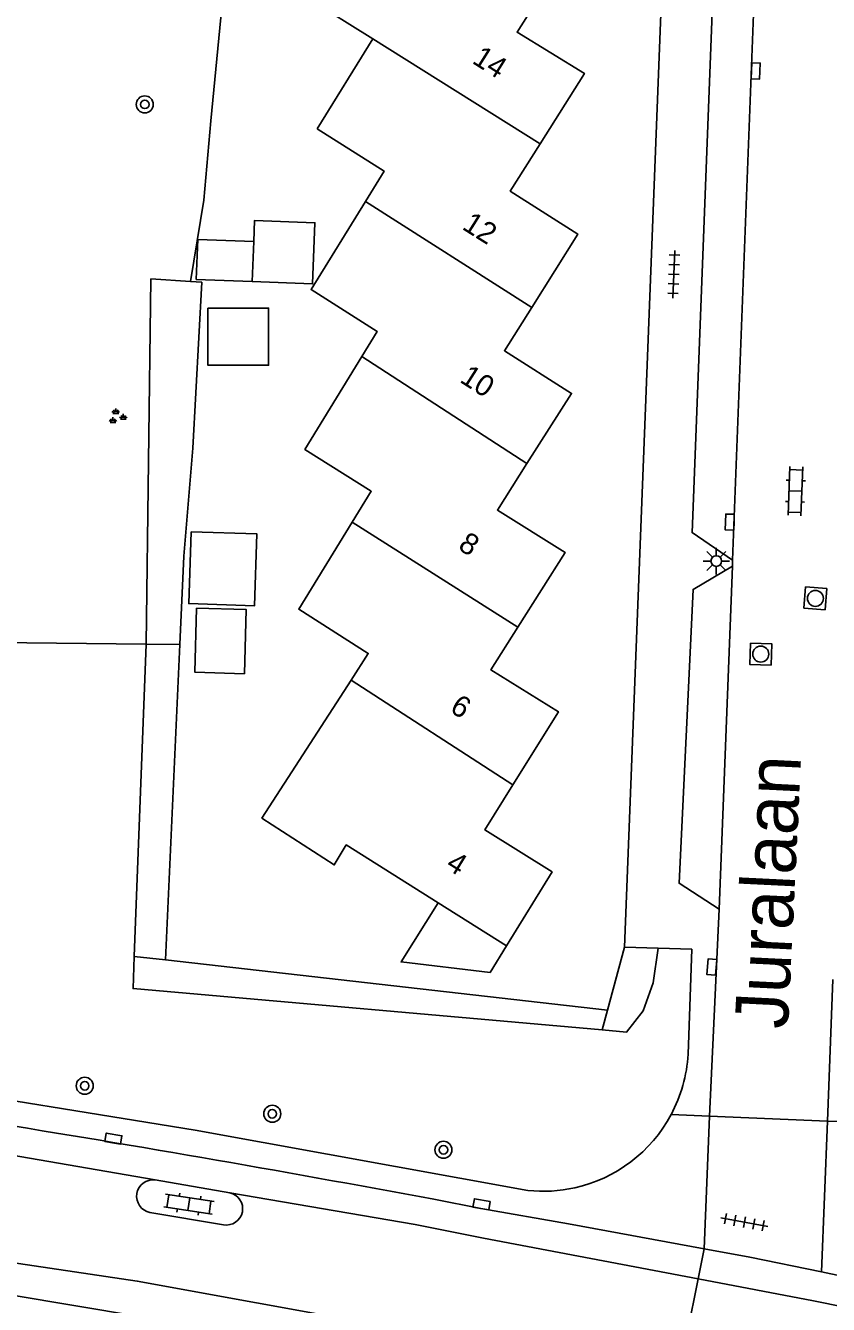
# Model space of a CAD drawing. Extents: x 132994 to 136000, y 393499 to 395512.
# Drawn here: x 134409.9 to 134447.6, y 394169.4 to 394229.5 of the extents above; entities that cross this region are included whole.
import ezdxf

# ---------------------------------------------------------------- set-up
doc = ezdxf.new("R2010")
doc.units = 0
for name, color, linetype in [('gg-afsc-erfafscheiding', 7, 'Continuous'), ('gg-afsc-muur', 7, 'Continuous'), ('gg-anno-huisnummerreeks BGT', 7, 'Continuous'), ('gg-anno-openbare ruimte label', 7, 'Continuous'), ('gg-bbg-gedigitaliseerde bebouwing', 7, 'Continuous'), ('gg-bbg-gedigitaliseerde bijgebouw', 7, 'Continuous'), ('gg-bbg-hoofdgebouw', 7, 'Continuous'), ('gg-bbg-luifel en loopbrug', 7, 'Continuous'), ('gg-bbg-tussenscheiding', 7, 'Continuous'), ('gg-knt-verharding', 7, 'Continuous'), ('gg-knt-verharding nz', 7, 'Continuous'), ('gt-grn-groengrens', 7, 'Continuous'), ('gt-grn-weggrens', 7, 'Continuous'), ('gt-symb-boom', 7, 'Continuous'), ('gt-symb-groenvak', 7, 'Continuous'), ('gt-symb-klinker verharding', 7, 'Continuous'), ('gt-symb-kolk', 7, 'Continuous'), ('gt-symb-lichtmast', 7, 'Continuous'), ('gt-symb-rioolschacht', 7, 'Continuous'), ('gt-symb-tegel verharding', 7, 'Continuous')]:
    doc.layers.add(name, color=color, linetype=linetype)

# ---------------------------------------------------------------- blocks, each defined once
blk = doc.blocks.new('gt0-KOLK')
at = {"layer": 'gt-symb-kolk'}
blk.add_lwpolyline([(0, 0), (0.375, 0), (0.375, 0.4), (-0.375, 0.4), (-0.375, 0), (0, 0)], dxfattribs=at)
blk = doc.blocks.new('gt0-RS')
at = {"layer": 'gt-symb-rioolschacht'}
blk.add_lwpolyline([(-0.5, -0.5), (0.5, -0.5), (0.5, 0.5), (-0.5, 0.5)], close=True, dxfattribs=at)
blk.add_circle((0, 0), 0.375, dxfattribs=at)
blk = doc.blocks.new('gt0-LMAST')
at = {"layer": 'gt-symb-lichtmast'}
for p, q in [((-0.005, 0.246), (-0.005, 0.621)), ((-0.182, 0.173), (-0.447, 0.438)), ((0.172, 0.173), (0.437, 0.438)), ((-0.255, -0.004), (-0.63, -0.004)), ((-0.182, -0.181), (-0.447, -0.446)), ((-0.005, -0.254), (-0.005, -0.629)), ((0.437, -0.446), (0.172, -0.181)), ((0.245, -0.004), (0.62, -0.004))]:
    blk.add_line(p, q, dxfattribs=at)
blk.add_circle((-0.005, -0.004), 0.25, dxfattribs=at)
blk = doc.blocks.new('gt0-KL1')
at = {"layer": 'gt-symb-klinker verharding'}
for p, q in [((-1.15, 0.3), (1.15, 0.3)), ((-1, -0.3), (-1, 0.3)), ((-0.5, 0.3), (-0.5, 0.45)), ((0, -0.3), (0, 0.3)), ((0.5, 0.3), (0.5, 0.45)), ((1, -0.3), (1, 0.3)), ((-1.15, -0.3), (1.15, -0.3)), ((-0.5, -0.45), (-0.5, -0.3)), ((0.5, -0.45), (0.5, -0.3))]:
    blk.add_line(p, q, dxfattribs=at)
blk = doc.blocks.new('gt0-TEG1')
at = {"layer": 'gt-symb-tegel verharding'}
for p, q in [((-1.125, 0), (1.125, 0)), ((-0.9, -0.25), (-0.9, 0.25)), ((-0.45, -0.25), (-0.45, 0.25)), ((0, -0.25), (0, 0.25)), ((0.45, -0.25), (0.45, 0.25)), ((0.9, -0.25), (0.9, 0.25))]:
    blk.add_line(p, q, dxfattribs=at)
blk = doc.blocks.new('gt0-BOOM')
at = {"layer": 'gt-symb-boom'}
for radius in [0.4, 0.2]:
    blk.add_circle((0, 0), radius, dxfattribs=at)
blk = doc.blocks.new('gt0-GRVAK')
at = {"layer": 'gt-symb-groenvak'}
for p, q in [((-0.11, 0.189), (-0.228, 0.24)), ((-0.182, 0.153), (0.088, 0.153)), ((-0.091, 0.211), (-0.156, 0.322)), ((-0.047, 0.214), (-0.047, 0.393)), ((-0.004, 0.211), (0.061, 0.322)), ((0.015, 0.189), (0.133, 0.24)), ((0.262, -0.052), (0.197, 0.059)), ((0.305, -0.049), (0.305, 0.13)), ((0.349, -0.052), (0.414, 0.059)), ((-0.245, -0.228), (-0.363, -0.177)), ((-0.318, -0.264), (-0.047, -0.264)), ((-0.226, -0.206), (-0.291, -0.095)), ((-0.183, -0.203), (-0.183, -0.024)), ((-0.139, -0.206), (-0.074, -0.095)), ((-0.12, -0.228), (-0.002, -0.177)), ((0.243, -0.074), (0.125, -0.023)), ((0.17, -0.11), (0.441, -0.11)), ((0.368, -0.074), (0.486, -0.023))]:
    blk.add_line(p, q, dxfattribs=at)

msp = doc.modelspace()

# ---------------------------------------------------------------- linework, layer by layer
at = {"layer": 'gg-afsc-erfafscheiding'}
for p, q in [((134417.672, 394217.475), (134418.199, 394217.44)), ((134416.498, 394185.615), (134417.164, 394200.427)), ((134438.05, 394186.22), (134437.257, 394183.252)), ((134437.257, 394183.252), (134416.498, 394185.615))]:
    msp.add_line(p, q, dxfattribs=at)
for points in [[(134418.63, 394225.016), (134418.288, 394221.285), (134417.672, 394217.475)], [(134417.164, 394200.427), (134417.351, 394204.583), (134417.781, 394209.649), (134418.199, 394217.44)]]:
    msp.add_lwpolyline(points, dxfattribs=at)
at = {"layer": 'gg-afsc-muur'}
msp.add_line((134418.63, 394225.016), (134419.314, 394232.197), dxfattribs=at)
at = {"layer": 'gg-bbg-gedigitaliseerde bebouwing'}
msp.add_line((134426.225, 394228.868), (134423.62, 394224.64), dxfattribs=at)
msp.add_lwpolyline([(134426.225, 394228.868), (134423.122, 394230.826), (134423.9, 394232.06)], dxfattribs=at)
at = {"layer": 'gg-bbg-gedigitaliseerde bijgebouw'}
for p, q in [((134420.636, 394219.35), (134418.009, 394219.451)), ((134420.563, 394217.468), (134420.636, 394219.35)), ((134432.51, 394186.27), (134431.741, 394185.02))]:
    msp.add_line(p, q, dxfattribs=at)
for points in [[(134418.009, 394219.451), (134417.936, 394217.569), (134420.563, 394217.468)], [(134418.484, 394216.223), (134421.337, 394216.223), (134421.337, 394213.539), (134418.484, 394213.539), (134418.484, 394216.223)], [(134417.702, 394205.725), (134420.784, 394205.62), (134420.669, 394202.24), (134417.587, 394202.345), (134417.702, 394205.725)], [(134417.953, 394202.131), (134417.869, 394199.134), (134420.202, 394199.054), (134420.287, 394202.066), (134417.953, 394202.131)], [(134429.307, 394188.291), (134427.56, 394185.522), (134431.741, 394185.02)]]:
    msp.add_lwpolyline(points, dxfattribs=at)
at = {"layer": 'gg-bbg-hoofdgebouw'}
for points in [[(134434.085, 394223.933), (134436.17, 394227.24), (134433.01, 394229.18), (134434.396, 394231.379)], [(134423.62, 394224.64), (134426.76, 394222.66), (134425.88, 394221.23)], [(134433.693, 394216.258), (134435.86, 394219.7), (134432.69, 394221.72), (134434.085, 394223.933)], [(134425.88, 394221.23), (134423.33, 394217.09), (134426.44, 394215.12), (134425.718, 394213.946)], [(134433.472, 394208.925), (134435.57, 394212.22), (134432.41, 394214.22), (134433.693, 394216.258)], [(134425.718, 394213.946), (134423.04, 394209.59), (134426.16, 394207.62), (134425.268, 394206.171)], [(134433.045, 394201.236), (134435.26, 394204.75), (134432.08, 394206.74), (134433.472, 394208.925)], [(134425.268, 394206.171), (134422.75, 394202.08), (134426.02, 394200.01), (134425.21, 394198.758)], [(134432.813, 394193.832), (134434.95, 394197.27), (134431.78, 394199.23), (134433.045, 394201.236)], [(134425.21, 394198.758), (134421.02, 394192.28), (134424.42, 394190.08), (134424.98, 394191.02), (134429.307, 394188.291)], [(134432.51, 394186.27), (134434.65, 394189.75), (134431.5, 394191.72), (134432.813, 394193.832)]]:
    msp.add_lwpolyline(points, dxfattribs=at)
at = {"layer": 'gg-bbg-luifel en loopbrug'}
msp.add_lwpolyline([(134420.636, 394219.35), (134420.674, 394220.34), (134423.513, 394220.231), (134423.403, 394217.359), (134420.563, 394217.468)], dxfattribs=at)
at = {"layer": 'gg-bbg-tussenscheiding'}
for p, q in [((134426.225, 394228.868), (134434.085, 394223.933)), ((134425.88, 394221.23), (134433.693, 394216.258)), ((134425.718, 394213.946), (134433.472, 394208.925)), ((134425.268, 394206.171), (134433.045, 394201.236)), ((134425.21, 394198.758), (134432.813, 394193.832)), ((134429.307, 394188.291), (134432.51, 394186.27))]:
    msp.add_line(p, q, dxfattribs=at)
at = {"layer": 'gg-knt-verharding'}
for p, q in [((134438.05, 394186.22), (134440.3, 394244.09)), ((134443.118, 394204.103), (134443.129, 394204.386)), ((134442.5, 394187.995), (134442.049, 394178.277)), ((134439.63, 394186.17), (134438.05, 394186.22)), ((134447.591, 394178.052), (134447.832, 394184.7)), ((134442.049, 394178.277), (134447.591, 394178.052)), ((134416.007, 394175.286), (134419.515, 394174.68)), ((134419.219, 394173.18), (134415.761, 394173.762)), ((134441.796, 394172.051), (134435.425, 394173.231)), ((134454.244, 394169.535), (134447.303, 394170.963))]:
    msp.add_line(p, q, dxfattribs=at)
for points in [[(134444.54, 394241.161), (134442.565, 394240.282), (134441.223, 394205.679), (134443.129, 394204.386)], [(134443.118, 394204.103), (134441.276, 394203.015), (134440.619, 394189.218), (134442.5, 394187.995)], [(134439.63, 394186.17), (134441.21, 394186.12), (134441.039, 394181.188)], [(134401.38, 394181.47), (134403.9, 394181.12), (134403.77, 394179.9), (134417.89, 394177.62), (134433.51, 394174.79)], [(134435.425, 394173.231), (134431.304, 394173.94), (134429.1, 394174.379)], [(134447.303, 394170.963), (134443.941, 394171.654), (134441.796, 394172.051)], [(134400.477, 394171.312), (134409.203, 394169.893), (134427.23, 394166.864)]]:
    msp.add_lwpolyline(points, dxfattribs=at)
for centre, radius, start, end in [((134268.626, 393311.042), 878.124, 79.470247, 82.359829), ((134434.236, 394181.567), 6.813, 331.81996, 356.8072), ((134434.234, 394181.568), 6.816, 282.55258, 331.82847), ((134415.907, 394174.52), 0.772, 82.58982, 259.0713), ((134419.353, 394173.933), 0.765, 259.90532, 77.76879), ((134434.234, 394181.534), 6.783, 263.87454, 282.61463)]:
    msp.add_arc(centre, radius, start, end, dxfattribs=at)
at = {"layer": 'gg-knt-verharding nz'}
for p, q in [((134443.129, 394204.386), (134444.54, 394241.161)), ((134442.5, 394187.995), (134443.118, 394204.103))]:
    msp.add_line(p, q, dxfattribs=at)
for points in [[(134315.648, 394187.447), (134327.272, 394186.682), (134345.517, 394184.957), (134353.298, 394184.192), (134372.419, 394181.74), (134389.855, 394179.409), (134402.821, 394177.566), (134416.007, 394175.286)], [(134441.514, 394170.637), (134431.422, 394172.552), (134428.22, 394173.2), (134419.515, 394174.68)], [(134440.56, 394165.864), (134437.75, 394166.425), (134415.166, 394170.539), (134401.059, 394172.629)], [(134453.973, 394168.191), (134446.927, 394169.61), (134441.514, 394170.637)]]:
    msp.add_lwpolyline(points, dxfattribs=at)
at = {"layer": 'gt-grn-groengrens'}
for p, q in [((134415.812, 394217.599), (134415.578, 394200.446)), ((134417.672, 394217.475), (134415.812, 394217.599)), ((134415.578, 394200.446), (134406.131, 394200.557)), ((134415.578, 394200.446), (134415.029, 394185.782)), ((134417.164, 394200.427), (134415.578, 394200.446)), ((134415.029, 394185.782), (134416.498, 394185.615)), ((134437.257, 394183.252), (134437.01, 394182.326))]:
    msp.add_line(p, q, dxfattribs=at)
for points in [[(134437.01, 394182.326), (134438.147, 394182.225), (134438.932, 394183.228), (134439.402, 394184.537), (134439.63, 394186.17)], [(134415.029, 394185.782), (134414.972, 394184.269), (134437.01, 394182.326)]]:
    msp.add_lwpolyline(points, dxfattribs=at)
at = {"layer": 'gt-grn-weggrens'}
for p, q in [((134442.049, 394178.277), (134440.242, 394178.35)), ((134442.049, 394178.277), (134441.796, 394172.051)), ((134447.591, 394178.052), (134447.303, 394170.963)), ((134447.591, 394178.052), (134449.085, 394177.991)), ((134441.796, 394172.051), (134441.514, 394170.637)), ((134441.514, 394170.637), (134440.56, 394165.864))]:
    msp.add_line(p, q, dxfattribs=at)

# ---------------------------------------------------------------- block references
at = {"layer": 'gt-symb-boom'}
for p in [(134415.519, 394225.789), (134412.699, 394179.708), (134421.511, 394178.393), (134429.547, 394176.7)]:
    msp.add_blockref('gt0-BOOM', p, dxfattribs=at)
at = {"layer": 'gt-symb-groenvak'}
msp.add_blockref('gt0-GRVAK', (134414.207, 394211.122), dxfattribs=at)
at = {"layer": 'gt-symb-klinker verharding'}
for p, rotation in [((134446.079, 394207.632), 87.76436310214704), ((134417.593, 394174.146), -8.567589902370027)]:
    msp.add_blockref('gt0-KL1', p, dxfattribs=dict(at, rotation=rotation))
at = {"layer": 'gt-symb-kolk'}
for p, rotation in [((134444.011, 394227.371), -92.1783688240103), ((134443.197, 394206.165), 87.9934610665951), ((134442.354, 394185.267), 85.12211913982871), ((134414.012, 394177.029), -9.848622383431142), ((134431.304, 394173.94), -9.792146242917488)]:
    msp.add_blockref('gt0-KOLK', p, dxfattribs=dict(at, rotation=rotation))
at = {"layer": 'gt-symb-lichtmast'}
msp.add_blockref('gt0-LMAST', (134442.37, 394204.35), dxfattribs=at)
at = {"layer": 'gt-symb-rioolschacht'}
for p, rotation in [((134447.017, 394202.594), -94.47340645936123), ((134444.452, 394199.977), -92.06381972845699)]:
    msp.add_blockref('gt0-RS', p, dxfattribs=dict(at, rotation=rotation))
at = {"layer": 'gt-symb-tegel verharding'}
for p, rotation in [((134440.365, 394217.812), 87.76436310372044), ((134443.683, 394173.299), 169.4542656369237)]:
    msp.add_blockref('gt0-TEG1', p, dxfattribs=dict(at, rotation=rotation))

# ---------------------------------------------------------------- texts
at = {"layer": 'gg-anno-huisnummerreeks BGT'}
for s, rotation, p in [('14', 327.8, (134430.848, 394227.755)), ('12', 327.8, (134430.378, 394219.959)), ('10', 327.5, (134430.265, 394212.781)), ('8', 327.8, (134430.184, 394204.929)), ('6', 328.1, (134429.798, 394197.295)), ('4', 328.4, (134429.61, 394189.933))]:
    msp.add_text(s, height=1, rotation=rotation, dxfattribs=at).set_placement(p)
at = {"layer": 'gg-anno-openbare ruimte label'}
msp.add_text('Juralaan', height=2.5, rotation=87.2, dxfattribs=at).set_placement((134445.721, 394182.351))

doc.saveas('drawing.dxf')
